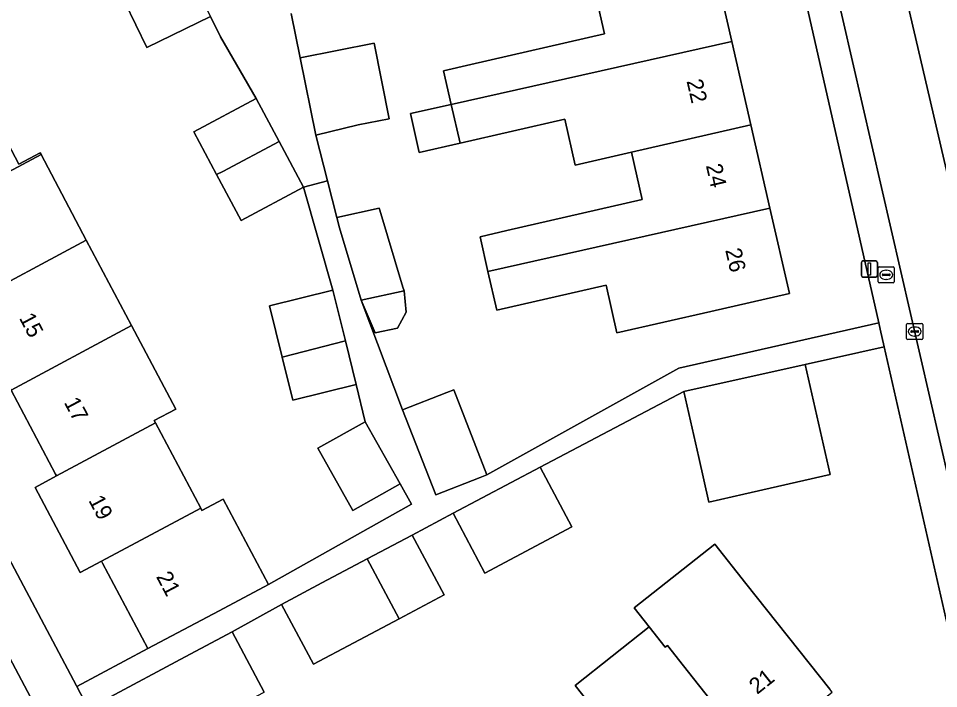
# Model space of a CAD drawing. Extents: x 157320 to 158835, y 386650 to 388491.
# Drawn here: x 157733.6 to 157790.6, y 387594.8 to 387636.3 of the extents above; entities that cross this region are included whole.
import ezdxf

# ---------------------------------------------------------------- set-up
doc = ezdxf.new("R2010")
doc.units = 0
for name, color, linetype in [('IMGEO_Brandkraan', 7, 'Continuous'), ('IMGEO_Erf', 7, 'Continuous'), ('IMGEO_Groenvoorziening', 7, 'Continuous'), ('IMGEO_Kolk', 7, 'Continuous'), ('IMGEO_Lichtmast', 7, 'Continuous'), ('IMGEO_Pand', 7, 'Continuous'), ('IMGEO_Pand_nummerreeks', 7, 'Continuous'), ('IMGEO_Parkeervlak_open', 7, 'Continuous'), ('IMGEO_Rijbaan_lokaal_open', 7, 'Continuous'), ('IMGEO_Voetpad_open', 7, 'Continuous')]:
    doc.layers.add(name, color=color, linetype=linetype)

msp = doc.modelspace()

# ---------------------------------------------------------------- linework, layer by layer
at = {"layer": 'IMGEO_Brandkraan'}
for p, q in [((157786.838, 387619.975), (157786.838, 387620.827)), ((157786.913, 387620.901), (157787.765, 387620.901)), ((157787.326, 387620.681), (157787.351, 387620.681)), ((157787.839, 387620.827), (157787.839, 387619.975)), ((157787.097, 387620.395), (157787.097, 387620.407)), ((157787.535, 387620.358), (157787.137, 387620.358)), ((157787.14, 387620.444), (157787.538, 387620.444)), ((157787.349, 387620.121), (157787.324, 387620.121)), ((157787.581, 387620.407), (157787.581, 387620.395)), ((157787.765, 387619.901), (157786.913, 387619.901))]:
    msp.add_line(p, q, dxfattribs=at)
for points in [[(157786.838, 387619.975), (157786.838, 387620.827)], [(157786.913, 387620.901), (157787.765, 387620.901)], [(157787.839, 387620.827), (157787.839, 387619.975)], [(157787.765, 387619.901), (157786.913, 387619.901)]]:
    msp.add_lwpolyline(points, dxfattribs=at)
for centre, radius, start, end in [((157786.915, 387620.825), 0.0765, 91.552, 178.448), ((157786.915, 387620.825), 0.0765, 91.552, 178.448), ((157787.763, 387620.825), 0.0765, 1.552, 88.448), ((157787.763, 387620.825), 0.0765, 1.552, 88.448), ((157787.137, 387620.404), 0.0403, 85.8775, 175.7526), ((157787.134, 387620.394), 0.0366, 178.938, 274.7102), ((157787.538, 387620.401), 0.043, 264.8664, 352.4533), ((157787.542, 387620.406), 0.0386, 1.7309, 96.639), ((157786.915, 387619.977), 0.0765, 181.552, 268.448), ((157786.915, 387619.977), 0.0765, 181.552, 268.448), ((157787.763, 387619.977), 0.0765, 271.552, 358.448), ((157787.763, 387619.977), 0.0765, 271.552, 358.448)]:
    msp.add_arc(centre, radius, start, end, dxfattribs=at)
for centre, major_axis, ratio, start_param, end_param in [((157787.325, 387620.401), (-0.387, 0.002), 0.722429, 4.712389, 7.853982), ((157787.35, 387620.401), (-0.39, 0.002), 0.717154, 1.570796, 4.712389)]:
    msp.add_ellipse(centre, major_axis=major_axis, ratio=ratio, start_param=start_param, end_param=end_param, dxfattribs=at)
at = {"layer": 'IMGEO_Erf'}
for points in [[(157705.212, 387655.297), (157737.182, 387594.934), (157737.199, 387594.901), (157741.611, 387597.243), (157738.8, 387602.537), (157738.734, 387602.661), (157737.424, 387601.963), (157734.629, 387607.226), (157735.954, 387607.939), (157735.893, 387608.055), (157733.136, 387613.247), (157730.322, 387618.545), (157727.568, 387623.732), (157727.501, 387623.859), (157726.228, 387623.18), (157723.396, 387628.511), (157724.662, 387629.181), (157724.595, 387629.308), (157721.853, 387634.472), (157719.051, 387639.747)], [(157750.482, 387636.589), (157751.038, 387633.845), (157755.619, 387634.757), (157756.552, 387630.07), (157754.633, 387629.691), (157752.009, 387629.055), (157752.735, 387626.222), (157753.316, 387623.956), (157755.938, 387624.537), (157755.969, 387624.415), (157757.392, 387619.632), (157757.483, 387619.418), (157757.614, 387618.08), (157757.067, 387617.094), (157755.692, 387616.814), (157754.815, 387618.826), (157757.37, 387612.04), (157760.131, 387613.106), (157760.562, 387613.272), (157762.596, 387608.005), (157774.491, 387614.619), (157786.883, 387617.427), (157781, 387643.367)], [(157776.551, 387640.189), (157777.77, 387634.865), (157778.953, 387629.697), (157780.136, 387624.527), (157781.345, 387619.246), (157776.472, 387618.131), (157770.66, 387616.8), (157769.985, 387619.751), (157763.216, 387618.202), (157762.671, 387620.612), (157762.184, 387622.763), (157763.85, 387623.14), (157772.232, 387625.059), (157771.559, 387628), (157768.083, 387627.204), (157767.433, 387630.044), (157760.943, 387628.559), (157758.42, 387627.982), (157757.869, 387630.39), (157760.394, 387630.958), (157759.916, 387633.043), (157761.603, 387633.429), (157769.895, 387635.327), (157769.305, 387637.903)], [(157730.86, 387632.461), (157733.613, 387627.253), (157734.939, 387627.953), (157734.991, 387627.855), (157737.792, 387622.555), (157740.593, 387617.255), (157743.332, 387612.073), (157742.006, 387611.373), (157742.078, 387611.236), (157744.881, 387605.934), (157744.95, 387605.803), (157746.276, 387606.503), (157749.074, 387601.207), (157757.938, 387606.198), (157757.231, 387607.453), (157754.306, 387605.806), (157752.142, 387609.65), (157755.067, 387611.296), (157754.509, 387613.614), (157750.585, 387612.643), (157749.929, 387615.29), (157749.137, 387618.489), (157753.062, 387619.46), (157751.256, 387625.843), (157747.39, 387623.77), (157745.862, 387626.619), (157744.446, 387629.259), (157748.312, 387631.333), (157746.1, 387635.152), (157745.485, 387636.413), (157741.552, 387634.495), (157740.185, 387637.298)], [(157787.221, 387615.937), (157782.315, 387614.847), (157783.86, 387608.02), (157778.515, 387606.81), (157776.348, 387606.319), (157775.724, 387609.077), (157774.811, 387613.18), (157765.901, 387608.491), (157767.874, 387604.783), (157762.488, 387601.918), (157760.516, 387605.626), (157757.982, 387604.278), (157759.954, 387600.57), (157757.164, 387599.086), (157754.366, 387597.597), (157751.867, 387596.268), (157749.895, 387599.976), (157746.825, 387598.27), (157748.803, 387594.545)], [(157759.456, 387566.947), (157792.41, 387593.054), (157792.165, 387594.133), (157787.221, 387615.937)], [(157769.11, 387593.645), (157768.078, 387594.954), (157772.66, 387598.584), (157771.725, 387599.764), (157776.721, 387603.721), (157778.652, 387601.283), (157783.851, 387594.721)]]:
    msp.add_lwpolyline(points, dxfattribs=at)
at = {"layer": 'IMGEO_Groenvoorziening'}
msp.add_lwpolyline([(157789.187, 387645.002), (157786.982, 387644.405), (157789.443, 387633.877), (157797.77, 387598.149), (157800.871, 387598.887), (157790.384, 387644.236)], dxfattribs=at)
at = {"layer": 'IMGEO_Kolk'}
for p, q in [((157788.604, 387616.462), (157788.604, 387617.314)), ((157788.679, 387617.388), (157789.531, 387617.388)), ((157789.605, 387617.314), (157789.605, 387616.462)), ((157788.863, 387616.882), (157788.863, 387616.894)), ((157789.301, 387616.845), (157788.903, 387616.845)), ((157788.906, 387616.931), (157789.304, 387616.931)), ((157789.092, 387617.168), (157789.117, 387617.168)), ((157789.347, 387616.894), (157789.347, 387616.882)), ((157789.531, 387616.388), (157788.679, 387616.388)), ((157789.115, 387616.608), (157789.09, 387616.608))]:
    msp.add_line(p, q, dxfattribs=at)
for points in [[(157788.604, 387616.462), (157788.604, 387617.314)], [(157788.679, 387617.388), (157789.531, 387617.388)], [(157789.605, 387617.314), (157789.605, 387616.462)], [(157789.531, 387616.388), (157788.679, 387616.388)]]:
    msp.add_lwpolyline(points, dxfattribs=at)
for centre, radius, start, end in [((157788.681, 387617.312), 0.0765, 91.552, 178.448), ((157788.681, 387617.312), 0.0765, 91.552, 178.448), ((157789.529, 387617.312), 0.0765, 1.552, 88.448), ((157789.529, 387617.312), 0.0765, 1.552, 88.448), ((157788.903, 387616.891), 0.0403, 85.8775, 175.7526), ((157788.9, 387616.881), 0.0366, 178.938, 274.7102), ((157789.304, 387616.888), 0.043, 264.8664, 352.4533), ((157789.308, 387616.893), 0.0386, 1.7309, 96.639), ((157788.681, 387616.464), 0.0765, 181.552, 268.448), ((157788.681, 387616.464), 0.0765, 181.552, 268.448), ((157789.529, 387616.464), 0.0765, 271.552, 358.448), ((157789.529, 387616.464), 0.0765, 271.552, 358.448)]:
    msp.add_arc(centre, radius, start, end, dxfattribs=at)
for centre, major_axis, ratio, start_param, end_param in [((157789.091, 387616.888), (-0.387, 0.002), 0.722429, 4.712389, 7.853982), ((157789.116, 387616.888), (-0.39, 0.002), 0.717154, 1.570796, 4.712389)]:
    msp.add_ellipse(centre, major_axis=major_axis, ratio=ratio, start_param=start_param, end_param=end_param, dxfattribs=at)
at = {"layer": 'IMGEO_Lichtmast'}
for p, q in [((157785.9, 387621.261), (157786.69, 387621.261)), ((157786.69, 387621.261), (157785.9, 387621.261)), ((157785.8, 387620.361), (157785.8, 387621.161)), ((157785.8, 387621.161), (157785.8, 387620.361)), ((157786.79, 387621.161), (157786.79, 387620.361)), ((157786.79, 387620.361), (157786.79, 387621.161)), ((157786.69, 387620.261), (157785.9, 387620.261)), ((157785.9, 387620.261), (157786.69, 387620.261))]:
    msp.add_line(p, q, dxfattribs=at)
msp.add_lwpolyline([(157786.22, 387621.136), (157786.37, 387621.136), (157786.37, 387620.386), (157786.22, 387620.386), (157786.22, 387621.136)], dxfattribs=at)
for centre, start, end in [((157785.9, 387621.161), 90, 180), ((157785.9, 387621.161), 90, 180), ((157786.69, 387621.161), 0, 90), ((157786.69, 387621.161), 360, 90), ((157785.9, 387620.361), 180, 270), ((157785.9, 387620.361), 180, 270), ((157786.69, 387620.361), 270, 0), ((157786.69, 387620.361), 270, 0)]:
    msp.add_arc(centre, 0.1, start, end, dxfattribs=at)
at = {"layer": 'IMGEO_Pand'}
for points in [[(157760.394, 387630.958), (157777.77, 387634.865), (157776.551, 387640.189), (157769.173, 387638.5), (157769.305, 387637.903), (157769.895, 387635.327), (157761.603, 387633.429), (157759.916, 387633.043)], [(157744.051, 387639.355), (157740.563, 387637.493), (157740.185, 387637.298), (157741.552, 387634.495), (157745.485, 387636.413)], [(157751.038, 387633.845), (157752.009, 387629.055), (157754.633, 387629.691), (157756.552, 387630.07), (157755.619, 387634.757)], [(157771.559, 387628), (157778.953, 387629.697), (157777.77, 387634.865), (157760.394, 387630.958), (157760.943, 387628.559), (157767.433, 387630.044), (157768.083, 387627.204)], [(157734.991, 387627.855), (157734.939, 387627.953), (157733.613, 387627.253), (157730.86, 387632.461), (157724.662, 387629.181), (157723.396, 387628.511), (157726.228, 387623.18), (157727.501, 387623.859)], [(157749.743, 387628.664), (157748.312, 387631.333), (157744.446, 387629.259), (157745.862, 387626.619), (157746.244, 387626.812)], [(157760.394, 387630.958), (157757.869, 387630.39), (157758.42, 387627.982), (157760.943, 387628.559)], [(157771.559, 387628), (157772.232, 387625.059), (157763.85, 387623.14), (157762.184, 387622.763), (157762.671, 387620.612), (157780.136, 387624.527), (157778.953, 387629.697)], [(157749.743, 387628.664), (157746.244, 387626.812), (157745.862, 387626.619), (157747.39, 387623.77), (157751.256, 387625.843)], [(157734.991, 387627.855), (157727.501, 387623.859), (157727.568, 387623.732), (157730.322, 387618.545), (157737.792, 387622.555)], [(157757.392, 387619.632), (157755.969, 387624.415), (157755.938, 387624.537), (157753.316, 387623.956), (157753.481, 387623.31), (157754.815, 387618.826), (157757.483, 387619.418)], [(157780.136, 387624.527), (157762.671, 387620.612), (157763.216, 387618.202), (157769.985, 387619.751), (157770.66, 387616.8), (157776.472, 387618.131), (157781.345, 387619.246)], [(157737.792, 387622.555), (157730.322, 387618.545), (157733.136, 387613.247), (157740.593, 387617.255)], [(157753.84, 387616.318), (157753.062, 387619.46), (157749.137, 387618.489), (157749.929, 387615.29)], [(157757.483, 387619.418), (157754.815, 387618.826), (157755.692, 387616.814), (157757.067, 387617.094), (157757.614, 387618.08)], [(157742.078, 387611.236), (157742.006, 387611.373), (157743.332, 387612.073), (157740.593, 387617.255), (157733.136, 387613.247), (157735.893, 387608.055), (157735.954, 387607.939)], [(157753.84, 387616.318), (157749.929, 387615.29), (157750.585, 387612.643), (157754.509, 387613.614)], [(157782.315, 387614.847), (157774.811, 387613.18), (157775.724, 387609.077), (157776.348, 387606.319), (157778.515, 387606.81), (157783.86, 387608.02)], [(157762.596, 387608.005), (157760.562, 387613.272), (157760.131, 387613.106), (157757.37, 387612.04), (157759.439, 387606.769), (157762.194, 387607.85)], [(157742.078, 387611.236), (157735.954, 387607.939), (157734.629, 387607.226), (157737.424, 387601.963), (157738.734, 387602.661), (157744.881, 387605.934)], [(157757.231, 387607.453), (157755.067, 387611.296), (157752.142, 387609.65), (157754.306, 387605.806)], [(157762.488, 387601.918), (157767.874, 387604.783), (157765.901, 387608.491), (157760.516, 387605.626)], [(157746.276, 387606.503), (157744.95, 387605.803), (157744.881, 387605.934), (157738.734, 387602.661), (157738.8, 387602.537), (157741.611, 387597.243), (157746.027, 387599.589), (157749.074, 387601.207)], [(157755.192, 387602.794), (157757.164, 387599.086), (157759.954, 387600.57), (157757.982, 387604.278)], [(157778.652, 387601.283), (157776.721, 387603.721), (157771.725, 387599.764), (157772.66, 387598.584), (157773.657, 387597.326), (157773.788, 387597.43), (157774.774, 387596.181), (157778.976, 387590.858), (157779.111, 387590.686), (157780.761, 387591.993), (157783.987, 387594.549), (157783.851, 387594.721)], [(157755.192, 387602.794), (157752.393, 387601.305), (157749.895, 387599.976), (157751.867, 387596.268), (157754.366, 387597.597), (157757.164, 387599.086)], [(157773.657, 387597.326), (157772.66, 387598.584), (157768.078, 387594.954), (157769.11, 387593.645), (157770.084, 387592.409), (157774.391, 387586.946), (157775.324, 387585.763), (157780.045, 387589.503), (157779.111, 387590.686), (157778.976, 387590.858), (157774.774, 387596.181), (157773.788, 387597.43)], [(157743.925, 387596.73), (157738.98, 387594.079), (157740.984, 387590.338), (157745.903, 387593.005), (157748.803, 387594.545), (157746.825, 387598.27)]]:
    msp.add_lwpolyline(points, close=True, dxfattribs=at)
at = {"layer": 'IMGEO_Parkeervlak_open'}
msp.add_lwpolyline([(157781, 387643.367), (157786.883, 387617.427), (157786.972, 387617.034), (157787.221, 387615.937), (157792.165, 387594.133), (157794.251, 387594.621), (157791.244, 387607.599), (157784.055, 387638.839)], dxfattribs=at)
at = {"layer": 'IMGEO_Rijbaan_lokaal_open'}
for points in [[(157789.443, 387633.877), (157786.982, 387644.405), (157786.577, 387646.289), (157778.84, 387679.961), (157778.41, 387681.752), (157777.429, 387685.881), (157770.575, 387715.53), (157768.836, 387723.063), (157765.102, 387722.238), (157765.578, 387720.19), (157766.969, 387714.367), (157776.417, 387672.566), (157784.055, 387638.839), (157791.244, 387607.599), (157794.251, 387594.621), (157794.686, 387592.742)], [(157739.744, 387584.027), (157735.466, 387592.089), (157729.998, 387602.392), (157713.019, 387634.314), (157706.841, 387645.947)], [(157745.485, 387636.413), (157746.1, 387635.152), (157748.312, 387631.333), (157749.743, 387628.664), (157751.256, 387625.843), (157752.735, 387626.222), (157752.009, 387629.055), (157751.038, 387633.845), (157750.482, 387636.589)], [(157797.77, 387598.149), (157789.443, 387633.877)]]:
    msp.add_lwpolyline(points, dxfattribs=at)
at = {"layer": 'IMGEO_Voetpad_open'}
for points in [[(157686.238, 387685.019), (157687.095, 387683.297), (157688.746, 387680.168), (157699.49, 387659.747), (157700.408, 387660.236), (157704.096, 387653.313), (157703.178, 387652.824), (157706.841, 387645.947), (157713.019, 387634.314), (157729.998, 387602.392), (157735.466, 387592.089), (157735.907, 387592.323), (157740.185, 387584.261), (157739.744, 387584.027), (157740.957, 387581.742)], [(157753.882, 387564.534), (157757.353, 387567.196), (157749.094, 387577.728), (157740.98, 387588.074), (157739.961, 387589.687), (157737.93, 387593.521), (157737.92, 387593.54), (157737.199, 387594.901), (157737.182, 387594.934), (157705.212, 387655.297)], [(157738.98, 387594.079), (157743.925, 387596.73), (157746.825, 387598.27), (157749.895, 387599.976), (157752.393, 387601.305), (157755.192, 387602.794), (157757.982, 387604.278), (157760.516, 387605.626), (157765.901, 387608.491), (157774.811, 387613.18), (157782.315, 387614.847), (157787.221, 387615.937), (157786.972, 387617.034), (157786.883, 387617.427), (157774.491, 387614.619), (157762.596, 387608.005), (157762.194, 387607.85), (157759.439, 387606.769), (157757.37, 387612.04), (157754.815, 387618.826), (157753.481, 387623.31), (157753.316, 387623.956), (157752.735, 387626.222), (157751.256, 387625.843), (157753.062, 387619.46), (157753.84, 387616.318), (157754.509, 387613.614), (157755.067, 387611.296), (157757.231, 387607.453), (157757.938, 387606.198), (157749.074, 387601.207), (157746.027, 387599.589), (157741.611, 387597.243), (157737.199, 387594.901), (157737.92, 387593.54)]]:
    msp.add_lwpolyline(points, dxfattribs=at)

# ---------------------------------------------------------------- texts
at = {"layer": 'IMGEO_Pand_nummerreeks'}
for s, rotation, p in [('22', 282.8933, (157774.967, 387632.412)), ('24', 282.8933, (157776.166, 387627.174)), ('26', 282.8933, (157777.365, 387621.938)), ('15', 297.9698, (157733.612, 387617.725)), ('17', 297.9716, (157736.387, 387612.499)), ('19', 297.9716, (157737.908, 387606.426)), ('21', 297.9659, (157742.097, 387601.703)), ('21', 38.3939, (157779.343, 387594.365))]:
    msp.add_text(s, height=1, rotation=rotation, dxfattribs=at).set_placement(p)

doc.saveas('drawing.dxf')
